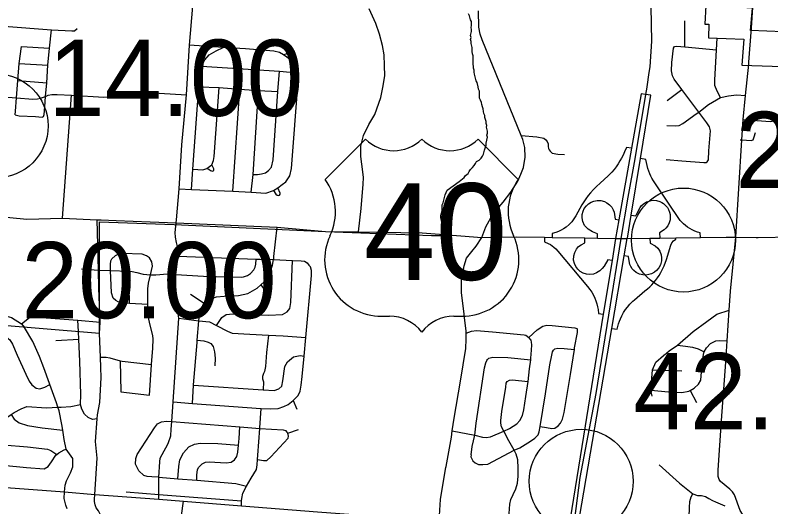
# Model space of a CAD drawing. Extents: x 1729596 to 1934326, y 644115 to 911751.
# Drawn here: x 1863218 to 1874118, y 708239 to 715332 of the extents above; entities that cross this region are included whole.
import ezdxf

# ---------------------------------------------------------------- set-up
doc = ezdxf.new("R2010")
doc.units = 0
for name, color, linetype in [('Default', 7, 'Continuous'), ('GM_X_City_Street', 7, 'Continuous'), ('GM_X_Corporation', 7, 'Continuous'), ('GM_X_County_Road', 7, 'Continuous'), ('GM_X_Interchange_Ramps', 7, 'Continuous'), ('GM_X_Interstate_Route', 7, 'Continuous'), ('GM_X_US_Route', 7, 'Continuous'), ('GM_X_US_Shield', 7, 'Continuous')]:
    doc.layers.add(name, color=color, linetype=linetype)

msp = doc.modelspace()

# ---------------------------------------------------------------- linework, layer by layer
at = {"layer": 'Default'}
for centre in [(1862943, 713734), (1872857, 712088), (1871382, 708608)]:
    msp.add_circle(centre, 750, dxfattribs=at)
at = {"layer": 'GM_X_City_Street'}
for points in [[(1865545, 712379), (1865582, 712828), (1865623, 713461), (1865688, 714184), (1865735, 714898), (1865780, 715462), (1865808, 715696), (1865891, 716681)], [(1868171, 712205), (1868208, 712542), (1868236, 712895), (1868243, 712991), (1868231, 713073), (1868202, 713294), (1868206, 713442), (1868240, 713594), (1868319, 713753), (1868404, 713901), (1868494, 714144), (1868523, 714288), (1868548, 714456), (1868547, 714606), (1868539, 714757), (1868517, 714893), (1868473, 715055), (1868420, 715212), (1868322, 715422)], [(1869951, 712126), (1870008, 712279), (1870109, 712461), (1870258, 712635), (1870369, 712779), (1870470, 712939), (1870513, 713039), (1870549, 713133), (1870572, 713281), (1870569, 713421), (1870539, 713536), (1870515, 713595), (1869954, 714977), (1869926, 715055), (1869907, 715157), (1869900, 715396)], [(1872877, 714874), (1872877, 715251)], [(1863059, 715172), (1863741, 715121), (1864037, 715105), (1864076, 715106), (1864112, 715138)], [(1863609, 713862), (1863625, 713868), (1863638, 713897), (1863647, 714009), (1863658, 714159), (1863673, 714354), (1863691, 714608), (1863714, 714855), (1863741, 715121)], [(1873391, 714146), (1873343, 714235), (1873308, 714319), (1873307, 714394), (1873334, 714833), (1873344, 714998)], [(1863220, 713894), (1863225, 713945), (1863239, 714138), (1863258, 714388), (1863275, 714635), (1863310, 714881)], [(1863310, 714881), (1863714, 714855)], [(1865582, 712828), (1865761, 712819), (1866360, 712792), (1866620, 712777), (1866834, 712765), (1866945, 712804), (1867006, 712841), (1867069, 712890), (1867121, 712928), (1867179, 713012), (1867204, 713120), (1867302, 714376), (1867284, 714500), (1867261, 714568), (1867221, 714643), (1867175, 714696), (1867138, 714727), (1867090, 714759), (1867029, 714793), (1866949, 714814), (1866542, 714846), (1866217, 714866), (1865735, 714898)], [(1865761, 712819), (1865780, 713111), (1865869, 714300), (1865887, 714536), (1865905, 714598), (1865954, 714685), (1866017, 714759), (1866119, 714819), (1866217, 714866)], [(1873200, 713217), (1873217, 713243), (1873224, 713373), (1873245, 713665), (1873231, 713720), (1873192, 713778), (1873077, 713934), (1872835, 714261), (1872725, 714410), (1872697, 714457), (1872686, 714529), (1872691, 714647), (1872711, 714856), (1872728, 714877)], [(1872728, 714877), (1872760, 714885), (1872877, 714874), (1873334, 714833)], [(1867175, 714696), (1867189, 714724), (1867213, 714768), (1867221, 714787), (1867208, 714806), (1867178, 714809), (1867158, 714792), (1867127, 714769), (1867090, 714759)], [(1863275, 714635), (1863691, 714608)], [(1865905, 714598), (1867030, 714522), (1867284, 714500)], [(1873614, 712130), (1873700, 713533), (1873718, 713828), (1873753, 714175), (1873798, 714624), (1873800, 714653)], [(1866651, 713035), (1866713, 713033), (1866769, 713041), (1866831, 713059), (1866870, 713091), (1866914, 713139), (1866939, 713244), (1867008, 714231), (1867030, 714522)], [(1863258, 714388), (1863673, 714354)], [(1865780, 713111), (1865923, 713102), (1865983, 713120), (1866021, 713148), (1866056, 713175), (1866079, 713233), (1866090, 713291), (1866163, 714286)], [(1865869, 714300), (1866163, 714286), (1866460, 714264), (1866729, 714246), (1867008, 714231)], [(1862975, 714158), (1862986, 714158), (1863239, 714138), (1863474, 714121), (1863541, 714123), (1863584, 714132), (1863658, 714159), (1863694, 714177), (1863746, 714185), (1863763, 714185)], [(1863763, 714185), (1863823, 714185), (1864029, 714178)], [(1863902, 712405), (1864029, 714178)], [(1864029, 714178), (1864497, 714147), (1864567, 714152), (1864660, 714189), (1864739, 714210), (1864805, 714221), (1864902, 714224), (1864980, 714224), (1865688, 714184)], [(1866360, 712792), (1866460, 714264)], [(1866620, 712777), (1866651, 713035), (1866729, 714246)], [(1872616, 713742), (1872736, 713737), (1872796, 713742), (1872848, 713768), (1873042, 713906), (1873077, 713934), (1873217, 714045), (1873391, 714146), (1873505, 714170), (1873622, 714184), (1873753, 714175)], [(1872624, 714099), (1872835, 714261)], [(1873718, 713828), (1874110, 713799), (1874135, 713802), (1874186, 713808), (1874260, 713849), (1874427, 713992), (1874484, 714021), (1874568, 714043), (1874704, 714065), (1875107, 714189), (1875210, 714229), (1875243, 714242), (1875415, 714264), (1875523, 714263), (1875719, 714253)], [(1863220, 713894), (1863276, 713879), (1863511, 713868), (1863609, 713862)], [(1873674, 713535), (1873700, 713533), (1873835, 713523), (1873863, 713535), (1873878, 713577), (1873898, 713641)], [(1870515, 713595), (1870744, 713575), (1870842, 713556), (1870873, 713534), (1870891, 713511), (1870905, 713477), (1870904, 713437), (1870908, 713407), (1870918, 713391), (1870932, 713371), (1870965, 713340), (1871047, 713327), (1871139, 713320)], [(1872609, 713249), (1872835, 713229), (1873150, 713205), (1873186, 713205), (1873200, 713217)], [(1865983, 713120), (1866010, 713108), (1866036, 713090), (1866063, 713079), (1866085, 713093), (1866086, 713117), (1866070, 713144), (1866056, 713175)], [(1866945, 712804), (1866978, 712752), (1866998, 712735), (1867017, 712731), (1867032, 712737), (1867042, 712750), (1867040, 712766), (1867006, 712841)], [(1864437, 710740), (1864442, 710904), (1864426, 711394), (1864419, 711653), (1864403, 712381)], [(1865291, 708350), (1865292, 708418), (1865291, 708666), (1865303, 708887), (1865309, 708941), (1865338, 708997), (1865419, 709144), (1865431, 709168), (1865463, 709265), (1865468, 709362), (1865476, 709472), (1865495, 709753), (1865578, 710959), (1865578, 710963), (1865571, 711017), (1865531, 711142), (1865481, 711253), (1865468, 711303), (1865475, 711412), (1865538, 711591), (1865571, 711857), (1865568, 711902), (1865563, 711944), (1865559, 711997), (1865547, 712053), (1865530, 712128), (1865525, 712197), (1865542, 712335), (1865545, 712379)], [(1866950, 711851), (1866996, 712273)], [(1869699, 710964), (1869699, 710969), (1869692, 711025), (1869655, 711328), (1869658, 711503), (1869695, 711717), (1869730, 711827), (1869805, 711923), (1869869, 711999), (1869951, 712126)], [(1873836, 707682), (1873838, 707803), (1873832, 707883), (1873812, 707950), (1873779, 708018), (1873675, 708185), (1873594, 708413), (1873566, 708455), (1873526, 708495), (1873391, 708604), (1873371, 708636), (1873357, 708679), (1873358, 708771), (1873407, 709483), (1873468, 710329), (1873487, 710632), (1873517, 711079), (1873535, 711349), (1873614, 712130)], [(1865134, 711156), (1865132, 711382), (1865143, 711466), (1865171, 711586), (1865200, 711711), (1865189, 711772), (1865154, 711829), (1865114, 711859), (1865048, 711883), (1864766, 711894), (1864734, 711894), (1864697, 711880), (1864660, 711861)], [(1865134, 711156), (1864867, 711175), (1864705, 711197), (1864668, 711218), (1864634, 711251), (1864606, 711328), (1864594, 711649), (1864594, 711735), (1864599, 711788), (1864615, 711819), (1864660, 711861)], [(1864594, 711649), (1864860, 711637), (1864907, 711635), (1864971, 711621), (1865065, 711595), (1865171, 711586), (1865249, 711584), (1865415, 711599), (1865538, 711591), (1865934, 711568), (1866478, 711551), (1866513, 711557), (1866568, 711576), (1866613, 711606), (1866660, 711657), (1866678, 711697), (1866689, 711738), (1866694, 711811)], [(1865571, 711857), (1866694, 711811), (1866745, 711812), (1866945, 711805), (1867220, 711795), (1867342, 711790), (1867392, 711781), (1867430, 711758), (1867455, 711728)], [(1865777, 709731), (1865792, 709994), (1865792, 709998), (1865843, 710612), (1865845, 710644), (1865865, 710925), (1865865, 710930), (1865890, 711062), (1865934, 711170), (1865943, 711177), (1866013, 711232), (1866121, 711268), (1866231, 711278), (1866439, 711287), (1866573, 711317), (1866711, 711392), (1866761, 711440), (1866808, 711486), (1866885, 711601), (1866931, 711724), (1866945, 711805), (1866947, 711812), (1866947, 711823), (1866950, 711851)], [(1866120, 710856), (1866201, 710970), (1866262, 711013), (1866356, 711025), (1866875, 711006), (1867074, 711012), (1867143, 711051), (1867180, 711100), (1867194, 711188), (1867220, 711795)], [(1864175, 711675), (1864419, 711653), (1864594, 711649)], [(1867230, 709772), (1867299, 709846), (1867327, 709908), (1867344, 709994), (1867357, 710122), (1867385, 710413), (1867412, 710684), (1867494, 711578), (1867491, 711651), (1867476, 711703), (1867455, 711728)], [(1864867, 711175), (1864860, 711637)], [(1866761, 711440), (1866901, 711252)], [(1865745, 711306), (1865943, 711177)], [(1865155, 709849), (1865185, 710287), (1865186, 710291), (1865202, 710527), (1865211, 710659), (1865204, 710711), (1865163, 710881), (1865129, 711040), (1865134, 711156)], [(1862713, 711032), (1862927, 711021), (1862966, 711019), (1863064, 711000), (1863165, 710971), (1863311, 710879), (1863355, 710827)], [(1872580, 710431), (1872581, 710432), (1872652, 710488), (1872770, 710571), (1872998, 710767), (1873192, 710911), (1873336, 711020), (1873517, 711079)], [(1863311, 710879), (1863427, 710970), (1863458, 710979), (1863536, 710977), (1864122, 710930), (1864442, 710904)], [(1864130, 710771), (1864122, 710930)], [(1865578, 710959), (1865865, 710925), (1866020, 710907), (1866120, 710856), (1866281, 710776), (1866346, 710744), (1866604, 710729), (1866871, 710716), (1867084, 710705), (1867412, 710684)], [(1869432, 708808), (1869434, 708821), (1869509, 709245), (1869523, 709336), (1869552, 709518), (1869639, 710053), (1869717, 710522), (1869724, 710656), (1869722, 710746), (1869721, 710778), (1869699, 710964)], [(1863969, 708212), (1863950, 708264), (1863925, 708361), (1863930, 708458), (1863941, 708553), (1863961, 708616), (1864016, 708729), (1864051, 708817), (1864051, 708935), (1863955, 709070), (1863925, 709211), (1863904, 709347), (1863891, 709430), (1863851, 709623), (1863834, 709676), (1863814, 709740), (1863720, 710006), (1863715, 710020), (1863630, 710246), (1863571, 710408), (1863473, 710625), (1863355, 710827)], [(1869722, 710746), (1869802, 710772), (1869874, 710782), (1870101, 710764), (1870558, 710720), (1870585, 710718), (1870625, 710683)], [(1870625, 710683), (1870747, 710793), (1870829, 710845), (1870886, 710862), (1870961, 710856), (1871290, 710822), (1871318, 710813), (1871328, 710801)], [(1870792, 709397), (1870880, 709385), (1870960, 709371), (1871000, 709375), (1871050, 709408), (1871085, 709445), (1871112, 709503), (1871136, 709602), (1871229, 710147), (1871283, 710507), (1871286, 710531), (1871327, 710755), (1871327, 710773), (1871328, 710801)], [(1862909, 710730), (1863018, 710715), (1863093, 710689), (1863140, 710651), (1863180, 710584), (1863249, 710427), (1863372, 710155), (1863421, 710052), (1863461, 710000), (1863520, 709954), (1863576, 709941), (1863646, 709965), (1863720, 710006)], [(1864401, 709508), (1864333, 709500), (1864270, 709530), (1864217, 709577), (1864182, 709651), (1864161, 709715), (1864166, 709858), (1864149, 710339), (1864135, 710652), (1864130, 710771)], [(1864364, 708353), (1864368, 708420), (1864403, 708943), (1864377, 709182), (1864401, 709508), (1864406, 709565), (1864440, 709743), (1864461, 710106), (1864453, 710252), (1864448, 710399), (1864437, 710740)], [(1866871, 710716), (1866844, 710464), (1866828, 710264), (1866814, 710190), (1866802, 710164), (1866785, 710122), (1866786, 710086), (1866801, 710042), (1866796, 709929)], [(1870265, 709331), (1870349, 709368), (1870454, 709438), (1870499, 709485), (1870536, 709558), (1870554, 709640), (1870582, 709830), (1870617, 710048), (1870638, 710230), (1870654, 710361), (1870657, 710386), (1870667, 710502), (1870672, 710578), (1870667, 710616), (1870660, 710644), (1870625, 710683)], [(1864135, 710652), (1863806, 710636)], [(1865845, 710644), (1865941, 710636), (1866001, 710617), (1866040, 710594), (1866073, 710553), (1866095, 710475), (1866102, 710383), (1866097, 710276)], [(1872387, 709923), (1872639, 709901), (1872831, 709891), (1872935, 709910), (1872954, 709920), (1873011, 709953), (1873072, 710007), (1873106, 710066), (1873117, 710187), (1873131, 710351), (1873150, 710463), (1873156, 710474), (1873187, 710535), (1873246, 710594), (1873324, 710635), (1873370, 710639), (1873487, 710632)], [(1872770, 710571), (1872887, 710556), (1872989, 710543), (1873069, 710520), (1873156, 710474)], [(1870792, 709397), (1870868, 709872), (1870930, 710288), (1870957, 710428), (1870968, 710475), (1870984, 710501), (1871003, 710517), (1871047, 710528), (1871136, 710524), (1871283, 710507)], [(1864448, 710399), (1864531, 710399), (1864585, 710389), (1864733, 710346), (1864760, 710343), (1864762, 710343)], [(1864733, 710346), (1864743, 709901)], [(1865792, 709994), (1866796, 709929), (1866953, 709918), (1867019, 709941), (1867066, 709982), (1867081, 710056), (1867107, 710262), (1867146, 710333), (1867232, 710402), (1867328, 710422), (1867385, 710413)], [(1869796, 708992), (1869811, 709108), (1869848, 709274), (1869869, 709446), (1869987, 710247), (1870005, 710317), (1870019, 710351), (1870031, 710366), (1870048, 710386)], [(1870048, 710386), (1870106, 710401), (1870323, 710392), (1870654, 710361)], [(1872407, 709838), (1872387, 709923), (1872410, 710214), (1872458, 710328), (1872568, 710421), (1872580, 710431)], [(1864762, 710343), (1865186, 710291)], [(1872410, 710214), (1872832, 710202)], [(1870473, 708796), (1870468, 708917), (1870443, 708998), (1870414, 709058), (1870339, 709190), (1870265, 709331), (1870234, 709393), (1870221, 709445), (1870221, 709483), (1870239, 709615), (1870294, 709967), (1870301, 710022), (1870315, 710049), (1870348, 710066), (1870384, 710072), (1870617, 710048)], [(1872954, 709920), (1873043, 709746)], [(1864743, 709901), (1865155, 709849)], [(1862592, 709477), (1862826, 709463), (1862955, 709466), (1863038, 709487), (1863163, 709570), (1863205, 709599), (1863307, 709654), (1863388, 709686), (1863670, 709669), (1863834, 709676), (1863880, 709677), (1864022, 709687), (1864161, 709715)], [(1865495, 709753), (1865777, 709731), (1866762, 709657), (1866766, 709657), (1866898, 709652), (1867010, 709660), (1867094, 709686), (1867155, 709715), (1867230, 709772)], [(1867230, 709772), (1867282, 709647)], [(1866485, 708256), (1866482, 708325), (1866486, 708358), (1866502, 708438), (1866556, 708538), (1866622, 708654), (1866698, 708779), (1866711, 708845), (1866715, 708921), (1866718, 708983), (1866745, 709371), (1866746, 709381), (1866766, 709657)], [(1863163, 709570), (1863203, 709505), (1863277, 709454), (1863396, 709411), (1863609, 709379), (1863904, 709347)], [(1865291, 708666), (1865191, 708674), (1865121, 708679), (1865072, 708690), (1865003, 708760), (1864953, 708857), (1864961, 708939), (1864980, 708995), (1865229, 709378), (1865272, 709438), (1865331, 709466), (1865401, 709475), (1865476, 709472)], [(1865476, 709472), (1866461, 709395), (1866745, 709371), (1867085, 709350), (1867117, 709340), (1867138, 709315), (1867152, 709305), (1867307, 709356)], [(1865839, 708623), (1865840, 708696), (1865848, 708778), (1865868, 708814), (1865917, 708861), (1865962, 708882), (1866018, 708891), (1866263, 708876), (1866333, 708885), (1866382, 708920), (1866414, 708965), (1866430, 709031), (1866439, 709129), (1866448, 709227), (1866461, 709395)], [(1869796, 708992), (1869792, 708962), (1869818, 708904), (1869852, 708875), (1869903, 708850), (1869963, 708851), (1870033, 708855), (1870190, 708936), (1870414, 709058), (1870499, 709090), (1870650, 709185), (1870713, 709232), (1870760, 709277), (1870775, 709321), (1870792, 709397)], [(1866715, 708921), (1866800, 708907), (1866848, 708908), (1866907, 708959), (1867154, 709229), (1867159, 709257), (1867152, 709305)], [(1869523, 709336), (1869848, 709274), (1869959, 709246), (1870009, 709241), (1870073, 709249), (1870265, 709331)], [(1865566, 708644), (1865579, 708820), (1865595, 708920), (1865647, 709021), (1865723, 709106), (1865807, 709146), (1865885, 709160), (1866139, 709153), (1866439, 709129)], [(1862806, 709096), (1862936, 709127), (1863044, 709136), (1863397, 709106), (1863684, 709072), (1863732, 709054), (1863820, 708997)], [(1862870, 708925), (1862918, 708881), (1863043, 708843), (1863381, 708806), (1863638, 708788), (1863693, 708821), (1863743, 708887), (1863806, 708986), (1863820, 708997), (1863847, 709017), (1863924, 709061), (1863955, 709070)], [(1872506, 708844), (1872802, 708581), (1872993, 708429), (1873061, 708406), (1873119, 708404), (1873176, 708388), (1873224, 708362), (1873276, 708330), (1873321, 708312), (1873452, 708256)], [(1869333, 708037), (1869352, 708347), (1869412, 708698), (1869432, 708808)], [(1870331, 707977), (1870342, 708143), (1870352, 708278), (1870367, 708348), (1870400, 708420), (1870437, 708500), (1870462, 708580), (1870471, 708681), (1870473, 708792), (1870473, 708796)], [(1865291, 708666), (1865566, 708644), (1865839, 708623), (1866401, 708579), (1866440, 708568), (1866556, 708538)], [(1862566, 708559), (1862566, 708559), (1863930, 708458), (1864368, 708420), (1865291, 708350), (1865647, 708320)], [(1864821, 708455), (1865292, 708418), (1866482, 708325)], [(1872920, 707873), (1872940, 708091), (1872946, 708231), (1872950, 708316), (1872967, 708382), (1872993, 708429)], [(1863755, 706143), (1863754, 706174), (1863793, 706264), (1863834, 706356), (1863908, 706478), (1864075, 706759), (1864208, 706992), (1864264, 707104), (1864315, 707180), (1864334, 707239), (1864339, 707256), (1864358, 707348), (1864371, 707534), (1864400, 707813), (1864458, 708106), (1864418, 708181), (1864387, 708225), (1864371, 708269), (1864362, 708318), (1864364, 708353)], [(1865590, 707910), (1865647, 708320)], [(1865647, 708320), (1866485, 708256), (1867578, 708167), (1868547, 708097), (1868801, 708077)]]:
    msp.add_lwpolyline(points, dxfattribs=at)
at = {"layer": 'GM_X_Corporation'}
msp.add_lwpolyline([(1873165, 715203), (1873225, 715201), (1873218, 715003), (1873729, 714985), (1873700, 714611), (1874429, 714585), (1874431, 714658), (1874281, 714663), (1874296, 715093), (1873824, 715110), (1873854, 715433), (1873181, 715472)], close=True, dxfattribs=at)
msp.add_lwpolyline([(1854973, 711528), (1864435, 710746), (1864435, 712352), (1865511, 712311), (1867693, 712213), (1869223, 712154), (1869465, 712154), (1869451, 712182), (1869429, 712211), (1869386, 712297), (1869379, 712325), (1869358, 712411), (1869358, 712440), (1869365, 712476), (1869379, 712511), (1869379, 712597), (1869393, 712626), (1869422, 712740), (1869436, 712776), (1869451, 712805), (1869622, 712934), (1869694, 712991), (1869715, 713019), (1869751, 713048), (1869765, 713077), (1869787, 713105), (1869815, 713134), (1869837, 713163), (1869858, 713191), (1869873, 713220), (1869909, 713241), (1869937, 713270), (1869959, 713299), (1869973, 713327), (1869987, 713384), (1870002, 713427), (1870009, 713456), (1870009, 713485), (1870030, 713570), (1870023, 713599), (1870030, 713628), (1870030, 713656), (1870016, 713714), (1870023, 713742), (1870009, 713771), (1870009, 713799), (1869994, 713857), (1869994, 713885), (1869980, 713914), (1869973, 713943), (1869966, 713978), (1869959, 714007), (1869951, 714043), (1869944, 714071), (1869930, 714107), (1869916, 714136), (1869916, 714236), (1869901, 714265), (1869894, 714300), (1869880, 714358), (1869866, 714386), (1869851, 714443), (1869844, 714479), (1869837, 714508), (1869837, 714536), (1869830, 714565), (1869830, 714594), (1869823, 714622), (1869823, 714744), (1869815, 714773), (1869808, 714808), (1869808, 714866), (1869794, 714923), (1869794, 714951), (1869787, 714980), (1869794, 715009), (1869787, 715037), (1869801, 715094), (1869801, 715123), (1869794, 715152), (1869801, 715180), (1869801, 715238), (1869787, 715266), (1869773, 715323), (1869758, 715352)], dxfattribs=at)
at = {"layer": 'GM_X_County_Road'}
msp.add_lwpolyline([(1873800, 714653), (1873840, 715148), (1873855, 715441)], dxfattribs=at)
at = {"layer": 'GM_X_Interchange_Ramps'}
for points in [[(1872309, 714189), (1872247, 714199), (1872108, 713413), (1871925, 712381), (1871878, 712111), (1871827, 711795), (1871701, 711018), (1871198, 707920)], [(1871329, 707918), (1871825, 710813), (1872004, 711859), (1872047, 712111), (1872048, 712113), (1872102, 712446), (1872235, 713262), (1872384, 714177), (1872309, 714189)], [(1872108, 713413), (1872035, 713425), (1872008, 713359), (1871986, 713310), (1871963, 713268), (1871940, 713228), (1871915, 713188), (1871885, 713145), (1871855, 713106), (1871822, 713066), (1871802, 713045), (1871773, 713014), (1871656, 712906), (1871601, 712859), (1871557, 712815), (1871516, 712770), (1871484, 712730), (1871450, 712684), (1871419, 712638), (1871393, 712594), (1871303, 712435), (1871276, 712392), (1871245, 712352), (1871208, 712313), (1871164, 712275), (1871127, 712249), (1871094, 712230), (1871056, 712212), (1871015, 712196), (1870965, 712181), (1870964, 712126)], [(1873101, 712126), (1873099, 712190), (1873059, 712201), (1873019, 712216), (1872982, 712234), (1872948, 712253), (1872916, 712274), (1872885, 712298), (1872856, 712324), (1872832, 712348), (1872811, 712372), (1872454, 712899), (1872426, 712940), (1872401, 712980), (1872386, 713010), (1872370, 713043), (1872356, 713080), (1872343, 713119), (1872331, 713162), (1872314, 713249), (1872235, 713262)], [(1871617, 712115), (1871618, 712179), (1871546, 712206), (1871482, 712243), (1871428, 712300), (1871405, 712357), (1871396, 712407), (1871397, 712455), (1871409, 712506), (1871426, 712542), (1871456, 712583), (1871487, 712611), (1871525, 712635), (1871566, 712651), (1871613, 712659), (1871663, 712658), (1871718, 712643), (1871754, 712625), (1871792, 712596), (1871822, 712562), (1871843, 712526), (1871857, 712490), (1871864, 712458), (1871871, 712390), (1871925, 712381)], [(1872102, 712446), (1872171, 712435), (1872193, 712485), (1872231, 712557), (1872254, 712586), (1872293, 712619), (1872325, 712638), (1872360, 712651), (1872391, 712658), (1872423, 712661), (1872469, 712658), (1872514, 712645), (1872545, 712631), (1872571, 712613), (1872600, 712588), (1872625, 712558), (1872642, 712529), (1872657, 712492), (1872665, 712455), (1872667, 712419), (1872664, 712380), (1872651, 712334), (1872631, 712295), (1872603, 712259), (1872578, 712236), (1872512, 712190), (1872514, 712117)], [(1870854, 712128), (1870852, 712063), (1870905, 712039), (1870937, 712022), (1870961, 712006), (1870987, 711987), (1871017, 711961), (1871047, 711929), (1871472, 711419), (1871507, 711375), (1871533, 711335), (1871558, 711292), (1871577, 711251), (1871594, 711211), (1871608, 711167), (1871619, 711123), (1871627, 711084), (1871633, 711029), (1871701, 711018)], [(1871827, 711795), (1871765, 711804), (1871713, 711712), (1871683, 711676), (1871650, 711644), (1871605, 711615), (1871557, 711598), (1871507, 711592), (1871459, 711597), (1871410, 711612), (1871369, 711636), (1871333, 711668), (1871305, 711704), (1871284, 711750), (1871273, 711799), (1871274, 711859), (1871288, 711909), (1871312, 711954), (1871344, 711993), (1871380, 712020), (1871433, 712049), (1871435, 712118)], [(1871825, 710813), (1871899, 710801), (1871920, 710878), (1871933, 710917), (1871948, 710954), (1871967, 710996), (1871992, 711041), (1872021, 711085), (1872048, 711120), (1872085, 711162), (1872129, 711205), (1872151, 711224), (1872302, 711354), (1872339, 711384), (1872371, 711414), (1872400, 711443), (1872427, 711472), (1872454, 711505), (1872482, 711543), (1872506, 711579), (1872530, 711618), (1872580, 711718), (1872614, 711808), (1872677, 712013), (1872691, 712048), (1872712, 712076), (1872746, 712099), (1872745, 712120)], [(1872373, 712115), (1872375, 712045), (1872451, 712005), (1872486, 711970), (1872515, 711927), (1872534, 711877), (1872541, 711833), (1872539, 711787), (1872524, 711731), (1872501, 711687), (1872469, 711650), (1872439, 711625), (1872396, 711601), (1872356, 711589), (1872313, 711583), (1872270, 711586), (1872222, 711598), (1872177, 711621), (1872143, 711649), (1872119, 711674), (1872098, 711706), (1872085, 711735), (1872072, 711788), (1872063, 711850), (1872004, 711859)]]:
    msp.add_lwpolyline(points, dxfattribs=at)
at = {"layer": 'GM_X_Interstate_Route'}
for points in [[(1871943, 717377), (1871961, 717339), (1872094, 716965), (1872191, 716638), (1872242, 716428), (1872288, 716233), (1872319, 716049), (1872355, 715778), (1872386, 715450), (1872396, 714954), (1872371, 714586), (1872359, 714505)], [(1872359, 714505), (1872328, 714300), (1872327, 714294)], [(1872327, 714294), (1872309, 714189)], [(1872309, 714189), (1872154, 713258), (1872055, 712707), (1871954, 712109)], [(1871954, 712109), (1871775, 711003), (1871591, 709877), (1871364, 708663), (1871268, 707920), (1871155, 707288), (1871042, 706853), (1870885, 706444), (1870694, 706026), (1870376, 705507), (1870176, 705222), (1869905, 704895), (1869644, 704615)]]:
    msp.add_lwpolyline(points, dxfattribs=at)
at = {"layer": 'GM_X_US_Route'}
for points in [[(1862842, 712441), (1863387, 712391), (1863902, 712405), (1864403, 712381), (1864461, 712379)], [(1864461, 712379), (1864677, 712370)], [(1864677, 712370), (1865164, 712350)], [(1865164, 712350), (1865542, 712335), (1866996, 712273), (1867693, 712213), (1868171, 712205), (1869087, 712190), (1869644, 712149)], [(1869644, 712149), (1869951, 712126), (1870177, 712129)], [(1870177, 712129), (1870446, 712132), (1870854, 712128), (1870964, 712126), (1871435, 712118), (1871617, 712115), (1871878, 712111), (1871954, 712109)], [(1871954, 712109), (1872047, 712111), (1872373, 712115), (1872514, 712117), (1872745, 712120), (1873101, 712126), (1873474, 712128)], [(1873474, 712128), (1873614, 712130), (1873907, 712125), (1873936, 712126)], [(1873936, 712126), (1874926, 712143), (1874953, 712144)]]:
    msp.add_lwpolyline(points, dxfattribs=at)
at = {"layer": 'GM_X_US_Shield'}
for p, q in [((1868271, 713543), (1867691, 712963)), ((1870475, 712963), (1869895, 713543)), ((1868503, 710991), (1868619, 710991)), ((1869547, 710991), (1869663, 710991))]:
    msp.add_line(p, q, dxfattribs=at)
for centre, radius, start, end in [((1868677, 713957), 580, 225.573, 314.427), ((1869489, 713957), 580, 225.573, 314.427), ((1867025, 712497), 812, 334.5471, 35.0009), ((1871140, 712497), 812, 144.9991, 205.4529), ((1868494, 711803), 812, 154.8319, 270.6383), ((1869672, 711803), 812, 269.3617, 25.1681), ((1868619, 710410), 580, 36.8699, 90), ((1869547, 710410), 580, 90, 143.1301)]:
    msp.add_arc(centre, radius, start, end, dxfattribs=at)

# ---------------------------------------------------------------- texts
at = {"layer": 'Default'}
for s, p in [('14.00', (1863693, 713878)), ('22.00', (1873607, 712838)), ('20.00', (1863308, 710960)), ('42.00', (1872132, 709358))]:
    msp.add_text(s, height=1100, dxfattribs=at).set_placement(p)
at = {"layer": 'GM_X_US_Shield'}
msp.add_text('40', height=1392.2, dxfattribs=at).set_placement((1868246, 711513))

doc.saveas('drawing.dxf')
